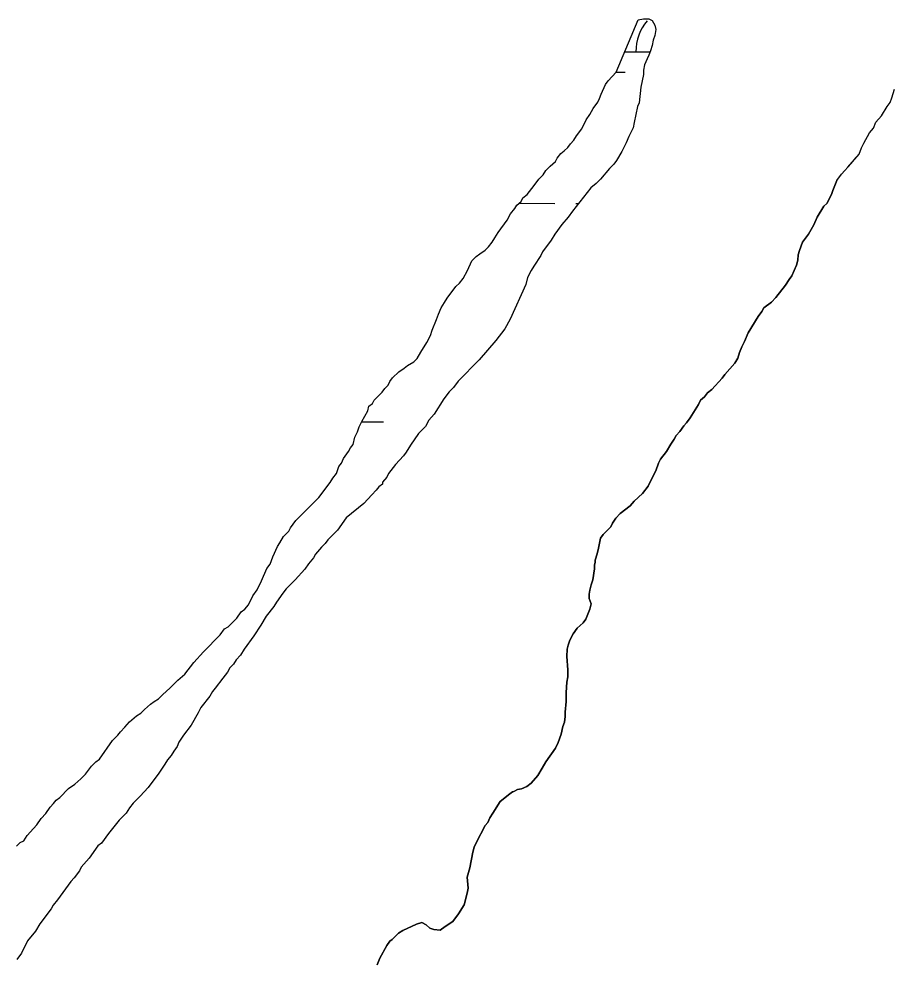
# Model space of a CAD drawing. Extents: x 3172297 to 3210190, y 958463 to 983887.
# Drawn here: x 3192826 to 3193491, y 966296 to 967013 of the extents above; entities that cross this region are included whole.
import ezdxf

# ---------------------------------------------------------------- set-up
doc = ezdxf.new("R2010")
doc.units = 0
for name, color, linetype in [('V-SITE-VEGE', 7, 'Continuous'), ('V-TOPO-SHOR', 7, 'Continuous'), ('V-WETL-SWMP', 7, 'Continuous')]:
    doc.layers.add(name, color=color, linetype=linetype)

msp = doc.modelspace()

# ---------------------------------------------------------------- linework, layer by layer
at = {"layer": 'V-SITE-VEGE'}
for p, q in [((3193490.06, 966953), (3193491.93, 966959.54)), ((3193488.83, 966949.43), (3193490.06, 966953)), ((3193482.15, 966939.35), (3193486.41, 966946.47)), ((3193486.41, 966946.47), (3193488.83, 966949.43)), ((3193477.92, 966934.62), (3193482.15, 966939.35)), ((3193473.04, 966926.32), (3193476.07, 966929.86)), ((3193476.07, 966929.86), (3193477.92, 966934.62)), ((3193468.78, 966918.6), (3193473.04, 966926.32)), ((3193465.1, 966910.28), (3193466.95, 966915.04)), ((3193466.95, 966915.04), (3193468.78, 966918.6)), ((3193456.63, 966900.22), (3193465.1, 966910.28)), ((3193454.22, 966897.86), (3193456.63, 966900.22)), ((3193448.16, 966890.17), (3193451.79, 966894.91)), ((3193451.79, 966894.91), (3193454.22, 966897.86)), ((3193445.08, 966882.58), (3193448.16, 966890.17)), ((3193440.64, 966872.58), (3193444.06, 966879.48)), ((3193444.06, 966879.48), (3193445.08, 966882.58)), ((3193438.24, 966870.5), (3193440.64, 966872.58)), ((3193433.1, 966862.22), (3193438.24, 966870.5)), ((3193430.7, 966856.35), (3193433.1, 966862.22)), ((3193424.19, 966846.35), (3193426.59, 966849.45)), ((3193426.59, 966849.45), (3193430.7, 966856.35)), ((3193419.74, 966837.03), (3193422.13, 966843.24)), ((3193422.13, 966843.24), (3193424.19, 966846.35)), ((3193418.72, 966833.58), (3193419.74, 966837.03)), ((3193417.37, 966825.66), (3193418.39, 966829.45)), ((3193418.39, 966829.45), (3193418.72, 966833.58)), ((3193413.95, 966817.72), (3193417.37, 966825.66)), ((3193409.15, 966810.48), (3193411.89, 966814.96)), ((3193411.89, 966814.96), (3193413.95, 966817.72)), ((3193401.6, 966801.15), (3193409.15, 966810.48)), ((3193398.52, 966797.69), (3193401.6, 966801.15)), ((3193390.96, 966790.44), (3193392.68, 966793.2)), ((3193392.68, 966793.2), (3193398.52, 966797.69)), ((3193380.68, 966774.22), (3193388.22, 966786.64)), ((3193388.22, 966786.64), (3193390.96, 966790.44)), ((3193377.95, 966767.66), (3193380.68, 966774.22)), ((3193374.19, 966759.38), (3193375.89, 966763.52)), ((3193375.89, 966763.52), (3193377.95, 966767.66)), ((3193372.82, 966754.9), (3193374.19, 966759.38)), ((3193362.87, 966742.47), (3193370.42, 966751.1)), ((3193370.42, 966751.1), (3193372.82, 966754.9)), ((3193360.81, 966739.71), (3193362.87, 966742.47)), ((3193352.92, 966731.07), (3193360.81, 966739.71)), ((3193347.43, 966725.54), (3193349.83, 966728.65)), ((3193349.83, 966728.65), (3193352.92, 966731.07)), ((3193342.97, 966719.67), (3193344.34, 966723.12)), ((3193344.34, 966723.12), (3193347.43, 966725.54)), ((3193336.46, 966709.66), (3193342.97, 966719.67)), ((3193331.66, 966703.45), (3193333.72, 966705.86)), ((3193333.72, 966705.86), (3193336.46, 966709.66)), ((3193325.83, 966696.19), (3193328.57, 966699.3)), ((3193328.57, 966699.3), (3193331.66, 966703.45)), ((3193321.71, 966689.64), (3193324.46, 966693.43)), ((3193324.46, 966693.43), (3193325.83, 966696.19)), ((3193318.63, 966684.11), (3193321.71, 966689.64)), ((3193312.46, 966675.14), (3193313.83, 966678.24)), ((3193313.83, 966678.24), (3193318.63, 966684.11)), ((3193310.41, 966669.28), (3193312.46, 966675.14)), ((3193306.31, 966661.34), (3193310.41, 966669.28)), ((3193300.14, 966652.02), (3193304.6, 966657.55)), ((3193304.6, 966657.55), (3193306.31, 966661.34)), ((3193293.95, 966646.15), (3193300.14, 966652.02)), ((3193283.31, 966636.81), (3193290.87, 966642.69)), ((3193290.87, 966642.69), (3193293.95, 966646.15)), ((3193279.87, 966633.36), (3193283.31, 966636.81)), ((3193270.27, 966620.93), (3193276.11, 966626.8)), ((3193276.11, 966626.8), (3193277.48, 966629.56)), ((3193277.48, 966629.56), (3193279.87, 966633.36)), ((3193268.21, 966618.16), (3193270.27, 966620.93)), ((3193266.86, 966610.58), (3193268.21, 966618.16)), ((3193264.13, 966601.27), (3193265.84, 966606.1)), ((3193265.84, 966606.1), (3193266.86, 966610.58)), ((3193263.8, 966597.83), (3193264.14, 966599.55)), ((3193264.14, 966599.55), (3193264.13, 966601.27)), ((3193262.46, 966586.45), (3193263.81, 966594.72)), ((3193263.81, 966594.72), (3193263.8, 966597.83)), ((3193261.09, 966582.66), (3193262.46, 966586.45)), ((3193259.74, 966575.43), (3193260.07, 966578.53)), ((3193260.07, 966578.53), (3193261.09, 966582.66)), ((3193259.75, 966572.32), (3193259.74, 966575.43)), ((3193261.14, 966568.2), (3193259.75, 966572.32)), ((3193257.05, 966556.47), (3193260.12, 966564.06)), ((3193260.12, 966564.06), (3193261.14, 966568.2)), ((3193254.99, 966553.71), (3193257.05, 966556.47)), ((3193247.44, 966545.42), (3193250.52, 966549.56)), ((3193250.52, 966549.56), (3193254.99, 966553.71)), ((3193245.04, 966540.59), (3193247.44, 966545.42)), ((3193242.67, 966528.18), (3193243, 966533.69)), ((3193243, 966533.69), (3193243.68, 966536.79)), ((3193243.68, 966536.79), (3193245.04, 966540.59)), ((3193243.39, 966517.85), (3193242.67, 966528.18)), ((3193242.74, 966508.55), (3193243.41, 966512.68)), ((3193243.41, 966512.68), (3193243.39, 966517.85)), ((3193242.07, 966500.62), (3193242.74, 966508.55)), ((3193242.1, 966493.74), (3193242.07, 966500.62)), ((3193241.43, 966485.81), (3193242.1, 966493.74)), ((3193241.44, 966482.37), (3193241.43, 966485.81)), ((3193239.74, 966474.78), (3193240.77, 966478.23)), ((3193240.77, 966478.23), (3193241.44, 966482.37)), ((3193238.39, 966468.92), (3193239.74, 966474.78)), ((3193233.94, 966458.23), (3193236, 966462.71)), ((3193236, 966462.71), (3193238.39, 966468.92)), ((3193226.74, 966447.87), (3193233.94, 966458.23)), ((3193224, 966443.04), (3193226.74, 966447.87)), ((3193220.58, 966437.52), (3193224, 966443.04)), ((3193215.43, 966431.65), (3193220.58, 966437.52)), ((3193202.36, 966425.4), (3193205.11, 966426.79)), ((3193205.11, 966426.79), (3193208.21, 966427.49)), ((3193208.21, 966427.49), (3193212.34, 966429.23)), ((3193212.34, 966429.23), (3193215.43, 966431.65)), ((3193192.05, 966417.79), (3193199.27, 966423.67)), ((3193199.27, 966423.67), (3193201.33, 966425.06)), ((3193201.33, 966425.06), (3193202.36, 966425.4)), ((3193186.23, 966408.82), (3193192.05, 966417.79)), ((3193182.46, 966401.92), (3193184.17, 966405.37)), ((3193184.17, 966405.37), (3193186.23, 966408.82)), ((3193173.55, 966386.39), (3193180.4, 966399.5)), ((3193180.4, 966399.5), (3193182.46, 966401.92)), ((3193171.17, 966379.15), (3193172.19, 966382.94)), ((3193172.19, 966382.94), (3193173.55, 966386.39)), ((3193168.79, 966367.43), (3193171.17, 966379.15)), ((3193166.75, 966360.19), (3193168.79, 966367.43)), ((3193167.46, 966351.93), (3193166.75, 966360.19)), ((3193164.41, 966339.17), (3193166.79, 966348.13)), ((3193166.79, 966348.13), (3193167.46, 966351.93)), ((3193160.3, 966332.27), (3193164.41, 966339.17)), ((3193128.29, 966324.59), (3193132.42, 966325.63)), ((3193132.42, 966325.63), (3193135.52, 966323.92)), ((3193150, 966322.59), (3193155.84, 966326.4)), ((3193155.84, 966326.4), (3193160.3, 966332.27)), ((3193114.53, 966317.65), (3193117.97, 966319.73)), ((3193117.97, 966319.73), (3193128.29, 966324.59)), ((3193135.52, 966323.92), (3193138.29, 966321.52)), ((3193138.29, 966321.52), (3193141.39, 966320.5)), ((3193141.39, 966320.5), (3193146.21, 966319.82)), ((3193146.21, 966319.82), (3193150, 966322.59)), ((3193105.61, 966308.33), (3193108.01, 966311.43)), ((3193108.01, 966311.43), (3193109.73, 966312.82)), ((3193109.73, 966312.82), (3193114.53, 966317.65)), ((3193100.47, 966298.66), (3193105.61, 966308.33)), ((3193098.42, 966293.49), (3193100.47, 966298.66))]:
    msp.add_line(p, q, dxfattribs=at)
at = {"layer": 'V-TOPO-SHOR'}
for points in [[(3193448.16, 966890.17), (3193451.79, 966894.91), (3193454.22, 966897.86), (3193456.63, 966900.22), (3193459.05, 966903.19), (3193462.68, 966907.32), (3193465.1, 966910.28), (3193466.95, 966915.04), (3193468.78, 966918.6), (3193473.04, 966926.32), (3193476.07, 966929.86), (3193477.92, 966934.62), (3193482.15, 966939.35), (3193486.41, 966946.47), (3193488.83, 966949.43), (3193490.06, 966953), (3193491.93, 966959.54)], [(3193448.16, 966890.17), (3193445.08, 966882.58), (3193444.06, 966879.48), (3193440.64, 966872.58), (3193438.24, 966870.5), (3193433.1, 966862.22), (3193430.7, 966856.35), (3193426.59, 966849.45), (3193424.19, 966846.35), (3193422.13, 966843.24), (3193419.74, 966837.03), (3193418.72, 966833.58), (3193418.39, 966829.45), (3193417.37, 966825.66), (3193413.95, 966817.72), (3193411.89, 966814.96), (3193409.15, 966810.48), (3193401.6, 966801.15), (3193398.52, 966797.7), (3193392.68, 966793.2), (3193390.96, 966790.44), (3193388.22, 966786.64), (3193380.68, 966774.22), (3193377.95, 966767.66), (3193375.89, 966763.52), (3193374.19, 966759.38), (3193372.82, 966754.9), (3193370.42, 966751.1), (3193362.87, 966742.47), (3193360.81, 966739.71), (3193352.92, 966731.07), (3193349.83, 966728.65), (3193347.43, 966725.54), (3193344.34, 966723.12), (3193342.97, 966719.67), (3193336.46, 966709.66), (3193333.72, 966705.86), (3193331.66, 966703.45), (3193328.57, 966699.3), (3193325.83, 966696.19), (3193324.46, 966693.43), (3193321.71, 966689.64), (3193318.63, 966684.11), (3193313.83, 966678.24), (3193312.46, 966675.14), (3193310.41, 966669.28), (3193306.31, 966661.34), (3193304.6, 966657.55), (3193300.14, 966652.02), (3193293.95, 966646.15), (3193290.87, 966642.69), (3193283.31, 966636.81), (3193279.87, 966633.36), (3193277.48, 966629.56), (3193276.11, 966626.8), (3193270.27, 966620.93), (3193268.21, 966618.16), (3193266.86, 966610.58), (3193265.84, 966606.1), (3193264.13, 966601.27), (3193264.14, 966599.55), (3193263.8, 966597.83), (3193263.81, 966594.72), (3193262.46, 966586.45), (3193261.09, 966582.66), (3193260.07, 966578.53), (3193259.74, 966575.43), (3193259.75, 966572.32), (3193261.14, 966568.2), (3193260.12, 966564.06), (3193257.05, 966556.47), (3193254.99, 966553.71), (3193250.52, 966549.56), (3193247.44, 966545.42), (3193245.04, 966540.59), (3193243.68, 966536.79), (3193243, 966533.69), (3193242.67, 966528.18), (3193243.39, 966517.85), (3193243.41, 966512.68), (3193242.74, 966508.55), (3193242.07, 966500.62), (3193242.08, 966497.18), (3193242.1, 966493.73), (3193241.43, 966485.81), (3193241.44, 966482.37), (3193240.77, 966478.23), (3193239.74, 966474.78), (3193238.39, 966468.92), (3193236, 966462.71), (3193233.94, 966458.23), (3193226.74, 966447.87), (3193224, 966443.04), (3193220.58, 966437.52), (3193215.43, 966431.65), (3193212.34, 966429.23), (3193208.21, 966427.49), (3193205.11, 966426.79), (3193202.36, 966425.4), (3193201.33, 966425.06), (3193199.27, 966423.67)], [(3193199.27, 966423.67), (3193192.05, 966417.79), (3193186.23, 966408.82), (3193184.17, 966405.37), (3193182.46, 966401.92), (3193180.4, 966399.5), (3193173.55, 966386.39), (3193172.19, 966382.94), (3193171.17, 966379.15), (3193168.79, 966367.43), (3193166.75, 966360.19), (3193167.46, 966351.93), (3193166.79, 966348.13), (3193164.41, 966339.17), (3193160.3, 966332.27), (3193155.84, 966326.4), (3193150, 966322.59), (3193146.21, 966319.82), (3193141.39, 966320.5), (3193138.29, 966321.52), (3193135.52, 966323.92), (3193132.42, 966325.63), (3193128.29, 966324.59), (3193117.97, 966319.73), (3193114.53, 966317.65), (3193109.73, 966312.82), (3193108.01, 966311.43), (3193105.61, 966308.33), (3193100.47, 966298.66), (3193098.42, 966293.49)]]:
    msp.add_lwpolyline(points, dxfattribs=at)
at = {"layer": 'V-WETL-SWMP'}
for p, q in [((3193286.69, 966988.08), (3193306.07, 966988.03)), ((3193280.22, 966972.67), (3193287.17, 966972.65)), ((3193206.21, 966872.85), (3193233.51, 966872.78)), ((3193249.51, 966872.74), (3193251.59, 966872.74)), ((3193086.49, 966706.64), (3193103.19, 966706.6))]:
    msp.add_line(p, q, dxfattribs=at)
for points in [[(3193262.81, 966945.01), (3193266.16, 966949.73), (3193267.5, 966952.43), (3193268.83, 966955.79), (3193272.17, 966963.21), (3193274.18, 966965.9), (3193280.21, 966972.65), (3193296.91, 967012.4), (3193300.94, 967013.09), (3193304.98, 967013.1), (3193307.67, 967011.76), (3193309.7, 967008.41), (3193310.39, 967005.04), (3193309.73, 967000.33), (3193308.39, 966996.96), (3193307.73, 966992.92), (3193306.4, 966988.88), (3193305.07, 966985.51), (3193303.73, 966982.82), (3193301.73, 966978.1), (3193301.07, 966974.06), (3193301.08, 966970.7), (3193299.09, 966961.27), (3193297.78, 966949.16), (3193296.45, 966946.46), (3193293.8, 966934.34), (3193293.14, 966930.31), (3193289.79, 966923.57), (3193287.79, 966918.85), (3193284.45, 966912.11), (3193280.43, 966905.37), (3193278.42, 966902.67), (3193275.07, 966899.3), (3193268.37, 966891.2), (3193265.02, 966887.83), (3193260.99, 966884.45), (3193246.92, 966866.91), (3193243.57, 966862.19), (3193238.88, 966856.79), (3193233.52, 966849.38), (3193230.84, 966844.66), (3193224.14, 966835.89), (3193222.81, 966833.19), (3193217.45, 966825.1), (3193215.44, 966821.73), (3193212.77, 966816.34), (3193211.44, 966810.95), (3193199.42, 966784.68), (3193195.4, 966777.26), (3193188.7, 966768.49), (3193175.97, 966753.65), (3193159.88, 966737.45), (3193156.53, 966732.73), (3193153.17, 966729.35), (3193149.15, 966723.96), (3193141.79, 966712.5), (3193137.77, 966707.78), (3193135.09, 966703.06), (3193129.73, 966697.66), (3193123.7, 966688.89), (3193120.35, 966683.5), (3193118.35, 966680.8), (3193112.31, 966674.05), (3193106.95, 966667.31), (3193105.61, 966664.61), (3193102.26, 966660.56), (3193102.27, 966659.22), (3193099.58, 966657.19), (3193097.57, 966654.49), (3193094.22, 966651.12), (3193088.19, 966644.37), (3193074.77, 966633.56), (3193068.07, 966624.12), (3193060.69, 966616.7), (3193058.68, 966614), (3193056, 966611.3), (3193051.31, 966605.9), (3193049.97, 966603.21), (3193045.95, 966598.48), (3193043.27, 966594.44), (3193035.9, 966586.34), (3193029.19, 966579.59), (3193026.51, 966576.22), (3193021.82, 966569.47), (3193019.81, 966566.1), (3193013.78, 966558.68), (3193009.77, 966551.94), (3193004.41, 966543.85), (3192997.04, 966533.73), (3192994.37, 966529.02), (3192991.02, 966525.64), (3192989.01, 966522.27), (3192986.33, 966519.57), (3192984.32, 966516.2), (3192980.97, 966511.48), (3192974.94, 966504.06), (3192972.93, 966501.36), (3192970.92, 966497.99), (3192964.22, 966489.22), (3192962.22, 966485.18), (3192956.87, 966475.74)], [(3192925.86, 966491.79), (3192928.55, 966493.82), (3192931.91, 966495.84), (3192935.26, 966499.22), (3192940.63, 966503.95), (3192946.66, 966510.02), (3192952.03, 966514.75), (3192958.73, 966523.52), (3192966.1, 966531.61), (3192978.84, 966544.44), (3192982.19, 966549.16), (3192984.88, 966550.52), (3192991.59, 966557.26), (3192994.94, 966561.98), (3192997.62, 966564.01), (3193000.3, 966567.39), (3193003.64, 966574.12), (3193006.99, 966578.84), (3193010.33, 966585.58), (3193014.34, 966595.02), (3193017.02, 966598.39), (3193019.02, 966603.78), (3193022.36, 966611.86), (3193024.37, 966614.56), (3193027.04, 966619.28), (3193031.07, 966623.33), (3193032.4, 966626.02), (3193036.42, 966631.42), (3193053.86, 966648.97), (3193062.57, 966660.43), (3193064.58, 966663.81), (3193067.26, 966667.18), (3193069.26, 966672.57), (3193071.27, 966675.26), (3193072.6, 966678.63), (3193076.62, 966684.03), (3193077.96, 966686.72), (3193079.97, 966689.42), (3193081.29, 966694.81), (3193083.3, 966698.85), (3193084.63, 966702.89), (3193086.64, 966706.94), (3193091.32, 966715.03), (3193091.98, 966718.39), (3193094.67, 966720.42), (3193096, 966723.11), (3193102.04, 966729.19), (3193104.05, 966731.89), (3193106.73, 966734.59), (3193108.07, 966737.28), (3193110.08, 966739.98), (3193114.77, 966744.7), (3193118.8, 966747.41), (3193121.49, 966749.44), (3193126.19, 966752.14), (3193128.87, 966754.84), (3193131.54, 966759.56), (3193136.23, 966766.98), (3193138.9, 966772.37), (3193140.24, 966776.41), (3193143.57, 966784.49), (3193144.91, 966788.54), (3193146.91, 966793.25), (3193149.59, 966797.3), (3193151.6, 966800.67), (3193158.29, 966809.44), (3193160.98, 966812.14), (3193163.66, 966815.51), (3193167, 966821.57), (3193170.34, 966828.99), (3193173.7, 966832.36), (3193176.38, 966834.39), (3193180.41, 966837.09), (3193183.09, 966839.79), (3193185.77, 966843.17), (3193187.78, 966846.54), (3193190.46, 966850.58), (3193197.15, 966860.02), (3193199.83, 966864.74), (3193203.18, 966868.79), (3193204.52, 966871.48), (3193207.87, 966874.19), (3193209.21, 966876.88), (3193212.56, 966879.58), (3193217.93, 966886.33), (3193221.27, 966891.05), (3193224.63, 966894.42), (3193226.63, 966897.8), (3193229.99, 966901.17), (3193234.01, 966904.55), (3193235.35, 966907.24), (3193238.03, 966910.61), (3193240.71, 966912.64), (3193243.4, 966915.34), (3193245.41, 966918.04), (3193248.09, 966920.74), (3193250.1, 966924.11), (3193254.12, 966929.51), (3193257.46, 966936.24), (3193260.14, 966940.29), (3193262.81, 966945.01)], [(3192823.95, 966383.81), (3192826.63, 966386.51), (3192829.32, 966387.86), (3192832, 966391.91), (3192836.69, 966397.31), (3192839.37, 966400.01), (3192842.72, 966404.73), (3192846.07, 966408.77), (3192849.42, 966413.49), (3192852.1, 966416.2), (3192854.11, 966418.89), (3192856.79, 966420.92), (3192863.5, 966427.67), (3192868.2, 966431.05), (3192872.9, 966435.1), (3192876.25, 966438.48), (3192880.94, 966444.55), (3192884.29, 966447.92), (3192886.98, 966449.95), (3192897.02, 966464.11), (3192901.05, 966468.16), (3192903.06, 966470.86), (3192906.41, 966474.23), (3192909.76, 966478.28), (3192915.13, 966483.01), (3192918.48, 966485.04), (3192921.17, 966487.74), (3192925.86, 966491.79)], [(3192956.87, 966475.74), (3192950.83, 966468.32), (3192947.49, 966462.93), (3192946.15, 966459.56), (3192943.47, 966456.19), (3192941.46, 966452.82), (3192938.79, 966449.44), (3192936.78, 966446.07), (3192932.09, 966439.33), (3192924.05, 966428.54), (3192918.02, 966421.79), (3192912.65, 966416.39), (3192909.97, 966413.02), (3192907.29, 966408.97), (3192901.93, 966403.57), (3192893.89, 966393.46), (3192888.53, 966386.04), (3192885.85, 966384.01), (3192879.15, 966374.57), (3192873.12, 966367.82), (3192871.78, 966365.13), (3192867.76, 966359.73), (3192865.08, 966357.03), (3192855.03, 966342.87), (3192851.68, 966338.82), (3192850.34, 966336.12), (3192841.63, 966324.66), (3192838.29, 966319.27), (3192832.26, 966311.85), (3192827.58, 966302.41), (3192824.23, 966297.69)]]:
    msp.add_lwpolyline(points, dxfattribs=at)
msp.add_arc((3193330.45, 966988.45), 35.25, 139.0865, 180.63016, dxfattribs=at)

doc.saveas('drawing.dxf')
